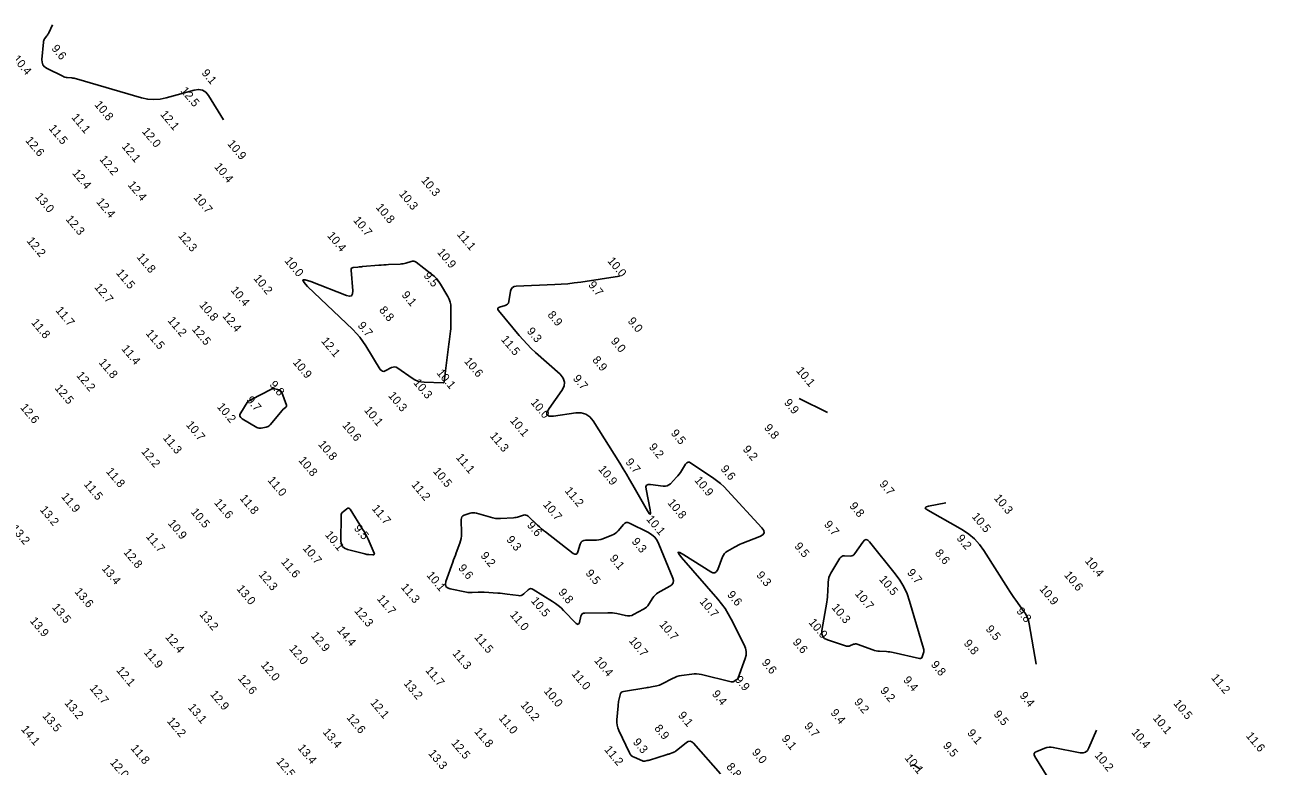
# Model space of a CAD drawing. Extents: x 988130 to 1132882, y 654656 to 841453.
# Drawn here: x 1101857 to 1102600, y 687420 to 687864 of the extents above; entities that cross this region are included whole.
import ezdxf

# ---------------------------------------------------------------- set-up
doc = ezdxf.new("R2010")
doc.units = 0
doc.layers.add('V-TOPO-MINR', color=7, linetype='Continuous')
doc.layers.add('V-TOPO-SOUN', color=7, linetype='Continuous')

msp = doc.modelspace()

# ---------------------------------------------------------------- linework, layer by layer
at = {"layer": 'V-TOPO-MINR'}
for points in [[(1101873.2, 687863.94), (1101870.97, 687859.23), (1101870.72, 687858.74), (1101870.45, 687858.25), (1101870.15, 687857.78), (1101869.83, 687857.33), (1101868.5, 687855.53), (1101868.21, 687855.07), (1101867.98, 687854.58), (1101867.83, 687854.06), (1101867.74, 687853.52), (1101866.85, 687843.27), (1101866.92, 687841.51), (1101867.46, 687840.01), (1101868.46, 687838.77), (1101869.93, 687837.8), (1101879.33, 687833.14), (1101879.97, 687832.86), (1101880.63, 687832.64), (1101881.3, 687832.49), (1101881.99, 687832.4), (1101884.8, 687832.17), (1101885.49, 687832.09), (1101886.18, 687831.98), (1101886.87, 687831.84), (1101887.55, 687831.66), (1101926.61, 687820.23), (1101930.31, 687819.42), (1101934.02, 687819.13), (1101937.72, 687819.38), (1101941.43, 687820.16), (1101958.19, 687824.91), (1101960.77, 687825.28), (1101963.05, 687824.86), (1101965.01, 687823.63), (1101966.66, 687821.6), (1101975.62, 687807.05)], [(1102273.63, 687415.43), (1102257.39, 687433.77), (1102256.39, 687434.62), (1102255.34, 687434.96), (1102254.25, 687434.8), (1102253.12, 687434.13), (1102247.06, 687429.26), (1102246.62, 687428.93), (1102246.16, 687428.65), (1102245.67, 687428.4), (1102245.16, 687428.2), (1102243.07, 687427.46), (1102242.55, 687427.27), (1102242.02, 687427.1), (1102241.5, 687426.92), (1102240.97, 687426.76), (1102231.05, 687423.69), (1102230.7, 687423.59), (1102230.35, 687423.49), (1102229.99, 687423.41), (1102229.64, 687423.33), (1102228.21, 687423.04), (1102227.85, 687422.99), (1102227.5, 687423), (1102227.16, 687423.06), (1102226.82, 687423.18), (1102221.75, 687425.35), (1102220.86, 687425.82), (1102220.1, 687426.43), (1102219.46, 687427.17), (1102218.95, 687428.05), (1102212.6, 687441.44), (1102211.99, 687442.98), (1102211.59, 687444.56), (1102211.41, 687446.17), (1102211.44, 687447.83), (1102212.13, 687456.2), (1102212.22, 687457.04), (1102212.33, 687457.87), (1102212.47, 687458.7), (1102212.65, 687459.52), (1102213.4, 687462.8), (1102213.67, 687463.53), (1102214.09, 687464.09), (1102214.68, 687464.49), (1102215.43, 687464.71), (1102228.83, 687466.91), (1102229.67, 687467.05), (1102230.5, 687467.19), (1102231.33, 687467.34), (1102232.16, 687467.49), (1102235.47, 687468.12), (1102236.29, 687468.31), (1102237.09, 687468.56), (1102237.86, 687468.87), (1102238.62, 687469.24), (1102244.81, 687472.56), (1102246.11, 687473.19), (1102247.44, 687473.69), (1102248.82, 687474.07), (1102250.24, 687474.32), (1102256.29, 687475.12), (1102257.77, 687475.25), (1102259.25, 687475.24), (1102260.72, 687475.1), (1102262.18, 687474.82), (1102279.9, 687470.55), (1102280.31, 687470.49), (1102280.72, 687470.51), (1102281.11, 687470.6), (1102281.5, 687470.78), (1102283.01, 687471.63), (1102283.35, 687471.87), (1102283.65, 687472.15), (1102283.88, 687472.49), (1102284.06, 687472.87), (1102288.32, 687484.51), (1102288.86, 687486.57), (1102288.96, 687488.61), (1102288.62, 687490.62), (1102287.84, 687492.6), (1102279.95, 687508.1), (1102278.2, 687511.28), (1102276.28, 687514.33), (1102274.17, 687517.26), (1102271.87, 687520.07), (1102250.25, 687544.92), (1102248.49, 687547.14), (1102248.14, 687548.15), (1102249.2, 687547.96), (1102251.66, 687546.56), (1102267.68, 687536.41), (1102269.06, 687535.79), (1102270.22, 687535.82), (1102271.16, 687536.49), (1102271.89, 687537.81), (1102274.76, 687545.36), (1102275.27, 687546.44), (1102275.94, 687547.37), (1102276.77, 687548.17), (1102277.76, 687548.84), (1102282.01, 687551.23), (1102283.08, 687551.81), (1102284.18, 687552.35), (1102285.28, 687552.86), (1102286.41, 687553.32), (1102297.18, 687557.58), (1102298.88, 687558.55), (1102299.65, 687559.73), (1102299.47, 687561.13), (1102298.36, 687562.74), (1102277.77, 687585.13), (1102275.7, 687587.26), (1102273.51, 687589.25), (1102271.2, 687591.12), (1102268.78, 687592.84), (1102255.87, 687601.5), (1102254.93, 687601.95), (1102254.09, 687601.98), (1102253.33, 687601.6), (1102252.66, 687600.8), (1102250.17, 687596.79), (1102249.52, 687595.8), (1102248.82, 687594.86), (1102248.08, 687593.95), (1102247.28, 687593.07), (1102243.55, 687589.17), (1102242.6, 687588.38), (1102241.56, 687587.86), (1102240.43, 687587.63), (1102239.19, 687587.67), (1102231.63, 687588.75), (1102230.19, 687588.75), (1102229.26, 687588.27), (1102228.83, 687587.32), (1102228.91, 687585.88), (1102231.32, 687573.59), (1102231.6, 687571.59), (1102231.43, 687570.83), (1102230.8, 687571.29), (1102229.71, 687572.99), (1102221.01, 687588.27), (1102219.1, 687591.57), (1102217.16, 687594.85), (1102215.18, 687598.12), (1102213.17, 687601.36), (1102197.19, 687626.75), (1102195.21, 687629.18), (1102192.84, 687630.78), (1102190.09, 687631.56), (1102186.95, 687631.51), (1102173.52, 687629.66), (1102170.89, 687629.6), (1102169.57, 687630.32), (1102169.54, 687631.83), (1102170.81, 687634.13), (1102178.5, 687644.88), (1102179.87, 687647.5), (1102180.15, 687650.01), (1102179.33, 687652.4), (1102177.42, 687654.66), (1102162.78, 687667.78), (1102160.18, 687670.19), (1102157.67, 687672.69), (1102155.26, 687675.28), (1102152.94, 687677.96), (1102140.48, 687692.9), (1102140.07, 687693.55), (1102140.03, 687694.09), (1102140.36, 687694.51), (1102141.06, 687694.82), (1102144.59, 687695.85), (1102145.38, 687696.19), (1102145.99, 687696.69), (1102146.42, 687697.35), (1102146.67, 687698.18), (1102147.79, 687704.54), (1102148.17, 687705.74), (1102148.84, 687706.62), (1102149.8, 687707.17), (1102151.04, 687707.39), (1102174.17, 687708.38), (1102178.08, 687708.6), (1102181.98, 687708.93), (1102185.87, 687709.36), (1102189.76, 687709.9), (1102213.01, 687713.45)], [(1102337.73, 687631.76), (1102320.79, 687640.14)], [(1102462.81, 687481.06), (1102458.59, 687505.3), (1102458.13, 687507.29), (1102457.45, 687509.2), (1102456.55, 687511.01), (1102455.43, 687512.72), (1102450.53, 687519.41), (1102449.32, 687521.09), (1102448.14, 687522.79), (1102446.99, 687524.51), (1102445.87, 687526.26), (1102431.47, 687549.15), (1102428.84, 687552.83), (1102425.81, 687556.11), (1102422.4, 687558.98), (1102418.61, 687561.44), (1102397.75, 687573.27), (1102396.62, 687574.08), (1102396.31, 687574.75), (1102396.82, 687575.28), (1102398.16, 687575.68), (1102408.64, 687577.62)], [(1102498.91, 687441.55), (1102494.38, 687430.9), (1102493.49, 687429.39), (1102492.31, 687428.42), (1102490.84, 687427.98), (1102489.09, 687428.08), (1102472.98, 687431.2), (1102471.71, 687431.36), (1102470.45, 687431.34), (1102469.21, 687431.14), (1102467.98, 687430.76), (1102463.11, 687428.87), (1102462.13, 687428.32), (1102461.62, 687427.61), (1102461.6, 687426.74), (1102462.04, 687425.71), (1102472.35, 687409.02)], [(1102393.1, 687418.48), (1102389.56, 687420.52), (1102389.35, 687420.61), (1102389.14, 687420.65), (1102388.93, 687420.64), (1102388.71, 687420.57), (1102387.85, 687420.19), (1102387.64, 687420.08), (1102387.44, 687419.95)]]:
    msp.add_lwpolyline(points, dxfattribs=at)
for points in [[(1102089.69, 687722.43), (1102090.41, 687722.2), (1102091.1, 687721.78), (1102100.33, 687714.7), (1102101.89, 687713.39), (1102103.3, 687711.95), (1102104.56, 687710.37), (1102105.68, 687708.67), (1102110.09, 687701.2), (1102110.9, 687699.6), (1102111.48, 687697.94), (1102111.84, 687696.21), (1102111.96, 687694.43), (1102112.03, 687686.64), (1102112.02, 687685.08), (1102111.96, 687683.52), (1102111.85, 687681.96), (1102111.7, 687680.4), (1102110.98, 687674.18), (1102110.8, 687672.63), (1102110.62, 687671.07), (1102110.43, 687669.52), (1102110.24, 687667.97), (1102108.24, 687651.99), (1102108.2, 687651.74), (1102108.16, 687651.5), (1102108.12, 687651.26), (1102108.07, 687651.02), (1102107.85, 687650.06), (1102107.77, 687649.85), (1102107.64, 687649.71), (1102107.47, 687649.62), (1102107.25, 687649.6), (1102095.89, 687649.92), (1102093.96, 687650.11), (1102092.12, 687650.57), (1102090.37, 687651.3), (1102088.71, 687652.31), (1102080.08, 687658.42), (1102079.21, 687658.89), (1102078.31, 687659.09), (1102077.4, 687659.02), (1102076.46, 687658.68), (1102072.68, 687656.75), (1102071.79, 687656.44), (1102070.99, 687656.48), (1102070.29, 687656.87), (1102069.68, 687657.59), (1102060.95, 687671.77), (1102059.23, 687674.37), (1102057.36, 687676.84), (1102055.33, 687679.19), (1102053.14, 687681.41), (1102026.11, 687707.25), (1102023.74, 687709.81), (1102023.27, 687711.16), (1102024.69, 687711.29), (1102028.01, 687710.22), (1102049.31, 687701.81), (1102051.16, 687701.36), (1102052.42, 687701.69), (1102053.1, 687702.81), (1102053.19, 687704.71), (1102052.13, 687717.06), (1102052.16, 687717.68), (1102052.39, 687718.15), (1102052.81, 687718.46), (1102053.41, 687718.62), (1102056.22, 687718.92), (1102056.93, 687718.99), (1102057.63, 687719.06), (1102058.33, 687719.12), (1102059.04, 687719.18), (1102068.79, 687719.99), (1102070.24, 687720.1), (1102071.69, 687720.2), (1102073.14, 687720.29), (1102074.59, 687720.37), (1102081.62, 687720.71), (1102082.46, 687720.77), (1102083.29, 687720.89), (1102084.11, 687721.07), (1102084.92, 687721.29), (1102088.15, 687722.31), (1102088.93, 687722.46)], [(1101990.12, 687638.21), (1101990.32, 687638.38), (1101990.55, 687638.52), (1101991.51, 687639.04), (1101991.74, 687639.17), (1101991.98, 687639.3), (1101992.22, 687639.42), (1101992.46, 687639.55), (1102004.03, 687645.64), (1102004.61, 687645.88), (1102005.21, 687646.02), (1102005.82, 687646.04), (1102006.45, 687645.95), (1102008.98, 687645.37), (1102009.57, 687645.17), (1102010.04, 687644.85), (1102010.41, 687644.41), (1102010.68, 687643.85), (1102013.35, 687636.17), (1102013.42, 687635.82), (1102013.39, 687635.51), (1102013.25, 687635.22), (1102013.01, 687634.97), (1102011.83, 687634.01), (1102011.55, 687633.76), (1102011.27, 687633.5), (1102011.01, 687633.23), (1102010.76, 687632.94), (1102003.59, 687624.34), (1102003.09, 687623.83), (1102002.53, 687623.43), (1102001.91, 687623.14), (1102001.22, 687622.95), (1101998.36, 687622.41), (1101997.66, 687622.34), (1101996.97, 687622.4), (1101996.31, 687622.58), (1101995.67, 687622.89), (1101986.93, 687628.02), (1101986.03, 687628.74), (1101985.58, 687629.57), (1101985.58, 687630.52), (1101986.03, 687631.57), (1101989.79, 687637.8), (1101989.94, 687638.02)], [(1102046.51, 687571.29), (1102046.3, 687570.66), (1102046.22, 687569.97), (1102046.1, 687554.81), (1102046.33, 687552.99), (1102047.05, 687551.55), (1102048.26, 687550.49), (1102049.95, 687549.8), (1102060.43, 687547.11), (1102061.02, 687546.97), (1102061.62, 687546.85), (1102062.22, 687546.76), (1102062.82, 687546.7), (1102065.25, 687546.5), (1102065.75, 687546.52), (1102066.03, 687546.7), (1102066.11, 687547.03), (1102065.97, 687547.51), (1102062.3, 687555.91), (1102061.57, 687557.48), (1102060.79, 687559.02), (1102059.95, 687560.53), (1102059.06, 687562), (1102051.54, 687573.89), (1102051.12, 687574.37), (1102050.67, 687574.59), (1102050.17, 687574.53), (1102049.63, 687574.2), (1102047.36, 687572.35), (1102046.87, 687571.86)], [(1102118.09, 687556.42), (1102118.27, 687557.9), (1102118.32, 687559.41), (1102118.17, 687567.68), (1102118.27, 687568.55), (1102118.6, 687569.27), (1102119.16, 687569.83), (1102119.95, 687570.22), (1102123.58, 687571.47), (1102124.49, 687571.71), (1102125.4, 687571.8), (1102126.32, 687571.75), (1102127.23, 687571.55), (1102135.65, 687569.03), (1102137.15, 687568.65), (1102138.66, 687568.41), (1102140.19, 687568.3), (1102141.74, 687568.32), (1102149.48, 687568.78), (1102150.27, 687568.85), (1102151.04, 687568.97), (1102151.8, 687569.13), (1102152.56, 687569.34), (1102155.57, 687570.28), (1102156.3, 687570.42), (1102156.98, 687570.37), (1102157.62, 687570.12), (1102158.22, 687569.67), (1102163.94, 687564.31), (1102165.09, 687563.25), (1102166.27, 687562.22), (1102167.48, 687561.22), (1102168.71, 687560.25), (1102185.35, 687547.41), (1102186.26, 687546.9), (1102187.01, 687546.87), (1102187.6, 687547.33), (1102188.04, 687548.27), (1102189.49, 687553.04), (1102189.96, 687554.07), (1102190.65, 687554.81), (1102191.56, 687555.24), (1102192.69, 687555.37), (1102198.02, 687555.28), (1102199.32, 687555.32), (1102200.59, 687555.48), (1102201.83, 687555.77), (1102203.06, 687556.18), (1102208.38, 687558.25), (1102209.47, 687558.75), (1102210.48, 687559.38), (1102211.39, 687560.13), (1102212.22, 687561), (1102215.35, 687564.73), (1102216.17, 687565.48), (1102217.07, 687565.85), (1102218.04, 687565.86), (1102219.09, 687565.5), (1102230.32, 687559.89), (1102232.39, 687558.63), (1102234.14, 687557.06), (1102235.56, 687555.19), (1102236.66, 687553.03), (1102244.91, 687532.65), (1102245.29, 687531.14), (1102245.13, 687529.82), (1102244.43, 687528.68), (1102243.19, 687527.73), (1102236.07, 687523.71), (1102235.15, 687523.11), (1102234.32, 687522.41), (1102233.59, 687521.62), (1102232.95, 687520.72), (1102230.58, 687516.95), (1102229.94, 687516.06), (1102229.2, 687515.27), (1102228.37, 687514.59), (1102227.43, 687514.01), (1102221.51, 687510.82), (1102220.32, 687510.31), (1102219.1, 687510.02), (1102217.85, 687509.97), (1102216.57, 687510.15), (1102211.37, 687511.34), (1102210.07, 687511.59), (1102208.75, 687511.77), (1102207.43, 687511.87), (1102206.11, 687511.89), (1102192.34, 687511.68), (1102191.45, 687511.55), (1102190.75, 687511.19), (1102190.24, 687510.59), (1102189.91, 687509.75), (1102188.98, 687505.95), (1102188.69, 687505.21), (1102188.29, 687504.88), (1102187.77, 687504.96), (1102187.15, 687505.46), (1102179.51, 687513.3), (1102177.97, 687514.79), (1102176.34, 687516.18), (1102174.64, 687517.47), (1102172.85, 687518.66), (1102161.2, 687525.88), (1102160.43, 687526.23), (1102159.7, 687526.3), (1102158.98, 687526.09), (1102158.3, 687525.6), (1102155.61, 687523.11), (1102154.91, 687522.58), (1102154.15, 687522.24), (1102153.33, 687522.09), (1102152.45, 687522.12), (1102145.76, 687523.07), (1102144.34, 687523.26), (1102142.92, 687523.42), (1102141.49, 687523.56), (1102140.06, 687523.67), (1102131.86, 687524.23), (1102130.98, 687524.27), (1102130.1, 687524.29), (1102129.21, 687524.28), (1102128.33, 687524.23), (1102124.8, 687524.01), (1102123.92, 687523.98), (1102123.04, 687524.01), (1102122.17, 687524.1), (1102121.3, 687524.24), (1102111.57, 687526.15), (1102109.97, 687526.71), (1102109.02, 687527.63), (1102108.71, 687528.92), (1102109.04, 687530.58), (1102113.1, 687542.08), (1102113.61, 687543.51), (1102114.12, 687544.95), (1102114.65, 687546.38), (1102115.18, 687547.8), (1102117.31, 687553.51), (1102117.77, 687554.95)], [(1102352.92, 687546.18), (1102352.18, 687545.92), (1102351.34, 687545.85), (1102347.8, 687545.94), (1102346.97, 687545.86), (1102346.24, 687545.59), (1102345.62, 687545.13), (1102345.11, 687544.47), (1102339.76, 687535.63), (1102339.08, 687534.33), (1102338.57, 687532.98), (1102338.24, 687531.57), (1102338.09, 687530.11), (1102337.85, 687524.17), (1102337.76, 687522.68), (1102337.63, 687521.2), (1102337.45, 687519.73), (1102337.22, 687518.26), (1102334.3, 687501.26), (1102334.24, 687499.31), (1102334.79, 687497.71), (1102335.94, 687496.49), (1102337.7, 687495.63), (1102348.99, 687491.94), (1102349.54, 687491.81), (1102350.09, 687491.78), (1102350.63, 687491.86), (1102351.16, 687492.04), (1102353.29, 687492.98), (1102353.83, 687493.16), (1102354.37, 687493.23), (1102354.91, 687493.2), (1102355.45, 687493.05), (1102364.87, 687489.65), (1102365.86, 687489.33), (1102366.85, 687489.09), (1102367.86, 687488.92), (1102368.89, 687488.82), (1102373.02, 687488.59), (1102374.05, 687488.51), (1102375.07, 687488.39), (1102376.09, 687488.23), (1102377.1, 687488.03), (1102392.88, 687484.53), (1102393.45, 687484.49), (1102393.91, 687484.63), (1102394.26, 687484.96), (1102394.5, 687485.48), (1102395.24, 687487.93), (1102395.37, 687488.54), (1102395.42, 687489.16), (1102395.38, 687489.77), (1102395.24, 687490.38), (1102386.87, 687518.77), (1102385.34, 687523.17), (1102383.41, 687527.35), (1102381.08, 687531.32), (1102378.34, 687535.08), (1102362.84, 687554.37), (1102361.79, 687555.35), (1102360.77, 687555.65), (1102359.78, 687555.27), (1102358.82, 687554.21), (1102354.11, 687547.27), (1102353.56, 687546.63)]]:
    msp.add_lwpolyline(points, close=True, dxfattribs=at)

# ---------------------------------------------------------------- texts
at = {"layer": 'V-TOPO-SOUN'}
for s, p in [('9.6', (1101872.29, 687849.59)), ('10.4 ', (1101849.03, 687843.36)), ('9.1', (1101962.28, 687834.92)), ('12.5 ', (1101949.62, 687824.31)), ('10.8 ', (1101898.05, 687816)), ('11.1 ', (1101884.29, 687808.37)), ('12.1 ', (1101937.53, 687810.22)), ('11.5 ', (1101870.64, 687801.79)), ('12.0 ', (1101926.54, 687799.94)), ('12.6 ', (1101856.67, 687794.57)), ('12.1 ', (1101914.39, 687790.99)), ('10.9 ', (1101977.72, 687792.58)), ('12.2 ', (1101901.07, 687783.33)), ('12.4 ', (1101884.75, 687775.02)), ('10.4 ', (1101969.88, 687778.82)), ('12.4 ', (1101918.02, 687767.95)), ('10.3 ', (1102093.87, 687770.72)), ('13.0 ', (1101862.53, 687760.92)), ('10.7 ', (1101957.46, 687760.44)), ('10.3 ', (1102080.58, 687762.53)), ('12.4 ', (1101899.2, 687757.79)), ('10.8 ', (1102066.67, 687754.49)), ('12.3 ', (1101880.83, 687747.43)), ('10.7 ', (1102053.14, 687746.79)), ('11.1 ', (1102115.3, 687738.35)), ('12.2 ', (1101857.46, 687734.41)), ('12.3 ', (1101948.25, 687737.56)), ('10.4 ', (1102037.57, 687737.56)), ('11.8 ', (1101923.38, 687724.78)), ('10.9 ', (1102103.46, 687727.64)), ('10.0 ', (1102011.98, 687722.52)), ('10.0 ', (1102205.51, 687722.39)), ('11.5 ', (1101911.02, 687715.21)), ('10.2 ', (1101993.41, 687711.95)), ('9.5', (1102095.34, 687713.55)), ('9.7', (1102194, 687708.02)), ('12.7 ', (1101897.99, 687706.71)), ('10.4 ', (1101979.72, 687704.9)), ('9.1', (1102082.14, 687702.04)), ('10.8 ', (1101960.9, 687696.03)), ('8.8', (1102068.67, 687692.96)), ('11.7 ', (1101874.76, 687692.82)), ('11.2 ', (1101941.95, 687686.71)), ('12.4 ', (1101974.75, 687689.42)), ('8.9', (1102169.59, 687690.08)), ('9.0', (1102217.68, 687686.35)), ('11.8 ', (1101860.18, 687685.51)), ('11.5 ', (1101928.8, 687679.04)), ('12.5 ', (1101956.49, 687681.5)), ('9.7', (1102055.83, 687683.7)), ('9.3', (1102157.19, 687680.29)), ('12.1 ', (1102033.97, 687674.43)), ('11.5 ', (1102141.74, 687675.4)), ('9.0', (1102207.49, 687674.31)), ('11.4 ', (1101914.27, 687669.8)), ('11.8 ', (1101900.63, 687661.61)), ('10.9 ', (1102016.98, 687661.64)), ('10.6 ', (1102119.62, 687662.35)), ('8.9', (1102196.43, 687663.09)), ('10.1 ', (1102318.59, 687656.69)), ('12.2 ', (1101887.2, 687653.88)), ('10.3 ', (1102089.22, 687649.47)), ('10.1 ', (1102103.15, 687655.32)), ('9.7', (1102184.81, 687651.96)), ('12.5 ', (1101874.25, 687646.26)), ('9.8', (1102002.94, 687648.34)), ('10.3 ', (1102074.11, 687641.77)), ('12.6 ', (1101853.59, 687634.64)), ('10.2 ', (1101971.5, 687635.08)), ('9.7', (1101989.05, 687639.1)), ('10.0 ', (1102159.47, 687637.69)), ('9.9', (1102311.34, 687637.48)), ('10.1 ', (1102059.69, 687633.05)), ('10.1 ', (1102147.11, 687626.82)), ('10.7 ', (1101952.94, 687624.28)), ('10.6 ', (1102046.59, 687624)), ('9.5', (1102243.5, 687619.23)), ('9.8', (1102299.4, 687622.46)), ('11.3 ', (1101939.09, 687616.45)), ('10.8 ', (1102032.13, 687612.62)), ('11.3 ', (1102135.02, 687617.63)), ('12.2 ', (1101926.08, 687608.28)), ('11.1 ', (1102114.7, 687604.74)), ('9.2', (1102230.34, 687610.94)), ('9.2', (1102286.61, 687609.59)), ('10.8 ', (1102020.37, 687603)), ('10.9 ', (1102200.05, 687597.65)), ('9.7', (1102216.31, 687601.91)), ('9.6', (1102273.32, 687597.83)), ('11.8 ', (1101905, 687596.32)), ('11.0 ', (1102001.86, 687591.08)), ('10.5 ', (1102100.97, 687596.43)), ('10.9 ', (1102257.65, 687591.11)), ('11.5 ', (1101891.69, 687588.72)), ('11.2 ', (1102088.01, 687588.42)), ('11.2 ', (1102179.93, 687584.77)), ('9.7', (1102368.48, 687588.75)), ('11.9 ', (1101878.12, 687581.33)), ('11.6 ', (1101969.81, 687577.65)), ('11.8 ', (1101985.14, 687580.27)), ('10.7 ', (1102166.9, 687576.51)), ('10.8 ', (1102241.52, 687577.56)), ('9.8', (1102350.52, 687575.66)), ('10.3 ', (1102437.15, 687580.39)), ('13.2 ', (1101865.37, 687573.41)), ('10.5 ', (1101955.83, 687572.1)), ('11.7 ', (1102064.28, 687574.13)), ('10.1 ', (1102228.8, 687567.78)), ('10.5 ', (1102423.88, 687569.34)), ('13.2 ', (1101848, 687562.11)), ('10.9 ', (1101942.09, 687565.28)), ('9.5', (1102053.55, 687562.23)), ('9.6', (1102157.32, 687564.12)), ('9.7', (1102335.33, 687564.57)), ('11.7 ', (1101928.9, 687557.38)), ('10.1 ', (1102036.24, 687558.44)), ('9.3', (1102144.94, 687555.49)), ('9.3', (1102220.05, 687554.34)), ('9.2', (1102414.77, 687556.29)), ('12.8 ', (1101915.46, 687547.96)), ('10.7 ', (1102022.9, 687550.34)), ('9.2', (1102129.46, 687545.91)), ('9.5', (1102317.57, 687551.55)), ('8.6', (1102401.75, 687547.41)), ('13.4 ', (1101902.45, 687538.21)), ('11.6 ', (1102009.88, 687542.22)), ('9.6', (1102116.08, 687538.48)), ('9.1', (1102206.78, 687544.26)), ('10.4 ', (1102491.66, 687542.77)), ('12.3 ', (1101996.45, 687534.62)), ('10.1 ', (1102097.1, 687534.21)), ('9.5', (1102192.39, 687535.36)), ('9.3', (1102294.76, 687534.24)), ('10.5 ', (1102368.34, 687531.71)), ('9.7', (1102385.09, 687535.72)), ('10.6 ', (1102479.18, 687534.33)), ('13.6 ', (1101886.13, 687524.38)), ('13.0 ', (1101983.27, 687526.07)), ('11.3 ', (1102081.71, 687527.03)), ('9.8', (1102176.09, 687523.92)), ('9.6', (1102277.23, 687522.53)), ('10.7 ', (1102353.8, 687523.1)), ('10.9 ', (1102464.44, 687525.93)), ('13.5 ', (1101872.63, 687515)), ('11.7 ', (1102067.36, 687520.12)), ('10.5 ', (1102159.68, 687518.87)), ('10.7 ', (1102260.72, 687518.43)), ('10.3 ', (1102339.82, 687514.89)), ('13.2 ', (1101960.97, 687510.74)), ('12.3 ', (1102053.82, 687512.86)), ('11.0 ', (1102147.06, 687510.55)), ('9.8', (1102450.61, 687512.64)), ('13.9 ', (1101859.39, 687506.86)), ('14.4 ', (1102043.45, 687501.28)), ('10.7 ', (1102236.57, 687504.77)), ('10.0 ', (1102326.07, 687505.92)), ('9.5', (1102432.2, 687501.92)), ('12.4 ', (1101940.5, 687497.16)), ('12.9 ', (1102027.84, 687498)), ('11.5 ', (1102125.75, 687497.07)), ('10.7 ', (1102218.38, 687494.99)), ('9.6', (1102316.55, 687494.07)), ('9.8', (1102419.06, 687493.36)), ('11.9 ', (1101927.7, 687488.03)), ('12.0 ', (1102014.74, 687490.25)), ('11.3 ', (1102112.59, 687487.38)), ('12.0 ', (1101997.77, 687480.46)), ('10.4 ', (1102197.55, 687483.16)), ('9.6', (1102297.97, 687481.8)), ('9.8', (1102399.36, 687480.66)), ('12.1 ', (1101911.19, 687477.28)), ('12.6 ', (1101984.02, 687472.43)), ('11.7 ', (1102096.44, 687477.22)), ('11.0 ', (1102184.03, 687475.13)), ('9.9', (1102281.83, 687471.66)), ('9.4', (1102382.75, 687471.41)), ('11.2 ', (1102567.35, 687472.78)), ('12.7 ', (1101895.2, 687466.52)), ('12.9 ', (1101967.4, 687462.94)), ('13.2 ', (1102083.41, 687469.4)), ('10.0 ', (1102167.36, 687464.83)), ('9.4', (1102268.14, 687463.06)), ('9.2', (1102368.98, 687465.07)), ('13.2 ', (1101880.13, 687457.66)), ('12.1 ', (1102063.38, 687457.88)), ('10.2 ', (1102153.45, 687456.49)), ('9.2', (1102353.35, 687458.19)), ('9.4', (1102452.57, 687462.06)), ('10.5 ', (1102544.74, 687457.42)), ('13.5 ', (1101866.87, 687449.99)), ('13.1 ', (1101954.1, 687455.02)), ('12.6 ', (1102049.16, 687448.97)), ('11.0 ', (1102140.34, 687448.69)), ('9.1', (1102247.85, 687450.26)), ('9.4', (1102339.19, 687451.8)), ('9.5', (1102436.98, 687450.91)), ('10.1 ', (1102532.37, 687448.67)), ('14.1 ', (1101854.08, 687441.94)), ('12.2 ', (1101941.52, 687446.84)), ('11.8 ', (1102125.71, 687440.62)), ('8.9', (1102233.61, 687442.48)), ('9.7', (1102323.49, 687443.84)), ('13.4 ', (1102034.92, 687440.24)), ('12.5 ', (1102111.9, 687433.72)), ('9.3', (1102220.76, 687434.23)), ('9.1', (1102309.88, 687436.32)), ('9.1', (1102421.12, 687439.73)), ('10.4 ', (1102519.53, 687440.12)), ('11.6 ', (1102588.2, 687437.99)), ('11.8 ', (1101919.8, 687430.59)), ('13.4 ', (1102019.86, 687430.72)), ('13.3 ', (1102098.13, 687427.49)), ('11.2 ', (1102203.65, 687429.77)), ('9.0', (1102292.09, 687428.1)), ('9.5', (1102406.59, 687432.08)), ('10.2 ', (1102497.43, 687426.37)), ('12.0 ', (1101907.37, 687422.09)), ('12.5 ', (1102006.98, 687422.64)), ('8.8', (1102276.75, 687419.49)), ('10.1 ', (1102383.65, 687424.78))]:
    msp.add_text(s, height=5, rotation=310, dxfattribs=at).set_placement(p)

doc.saveas('drawing.dxf')
